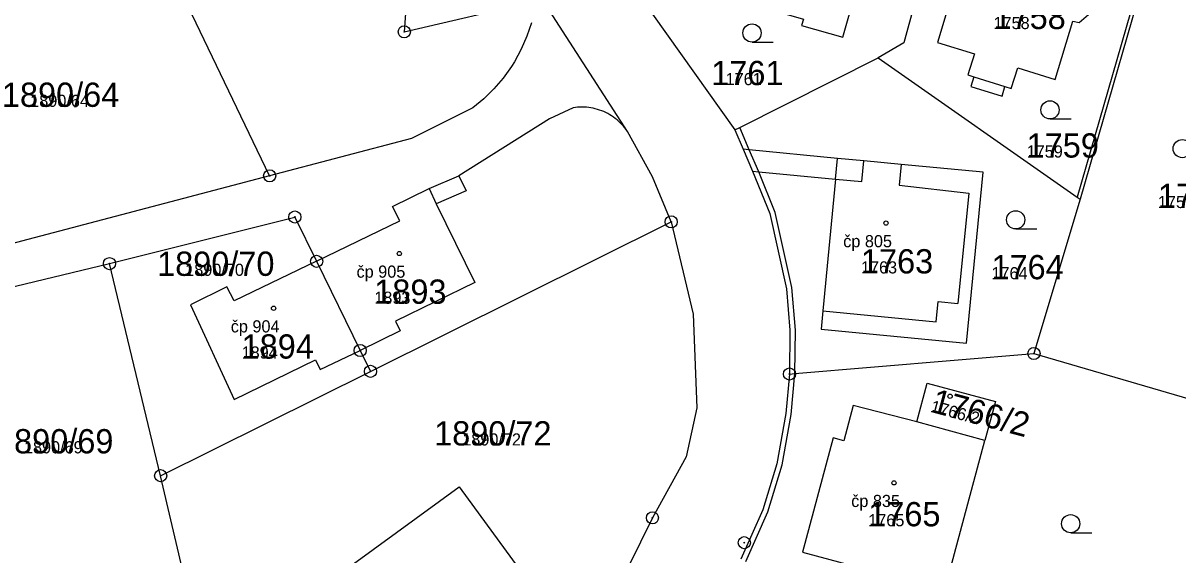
# Model space of a CAD drawing. Extents: x -763628 to -761565, y -976033 to -973833.
# Drawn here: x -762702.3 to -762607.2, y -974959.9 to -974916.1 of the extents above; entities that cross this region are included whole.
import ezdxf

# ---------------------------------------------------------------- set-up
doc = ezdxf.new("R2010")
doc.units = 0
for name, color, linetype in [('KN_cisla parcel 1000', 7, 'Continuous'), ('KN_cisla parcel 500', 7, 'Continuous'), ('KN_cisla popisna 500', 7, 'Continuous'), ('KN_hranice parcel', 7, 'Continuous'), ('KN_vnitrni kresba parcel', 7, 'Continuous'), ('KN_znacky bodu BP', 7, 'Continuous'), ('KN_znacky budov', 7, 'Continuous'), ('KN_znacky kultur', 7, 'Continuous')]:
    doc.layers.add(name, color=color, linetype=linetype)

msp = doc.modelspace()

# ---------------------------------------------------------------- linework, layer by layer
at = {"layer": 'KN_hranice parcel'}
for p, q in [((-762681.97, -974928.7), (-762690.15, -974911.68)), ((-762643.65, -974924.9), (-762642.97, -974926.5)), ((-762642.97, -974926.5), (-762642.2, -974928.31)), ((-762681.97, -974928.7), (-762705.69, -974934.93)), ((-762615.2, -974930.63), (-762619.01, -974943.34)), ((-762673.67, -974944.81), (-762648.9, -974932.49)), ((-762678.1, -974935.74), (-762674.52, -974943.09)), ((-762708.92, -974939.22), (-762695.17, -974935.93)), ((-762690.95, -974953.41), (-762695.17, -974935.93)), ((-762674.52, -974943.09), (-762673.67, -974944.81)), ((-762619.01, -974943.34), (-762602.32, -974948.23)), ((-762690.95, -974953.41), (-762673.67, -974944.81)), ((-762623.05, -974950.51), (-762628.67, -974948.97)), ((-762626.38, -974962.86), (-762623.05, -974950.51)), ((-762688.46, -974964.14), (-762690.95, -974953.41))]:
    msp.add_line(p, q, dxfattribs=at)
for points in [[(-762669.15, -974892.75), (-762670.88, -974916.83), (-762660.04, -974914.3)], [(-762654.67, -974896.87), (-762655.31, -974900.27), (-762654.46, -974906.48), (-762652.6, -974912.3), (-762643.65, -974924.9)], [(-762649.18, -974899.97), (-762650.65, -974905.11), (-762646.37, -974906.34), (-762647.29, -974909.56), (-762644.8, -974910.27), (-762645.73, -974913.53), (-762638, -974915.77), (-762638.15, -974916.3), (-762634.74, -974917.26), (-762633.65, -974913.38), (-762634.17, -974913.23), (-762632.6, -974907.81), (-762631.61, -974908.1), (-762630.54, -974904.39), (-762634.28, -974903.35), (-762634.54, -974904.27), (-762640.69, -974902.51), (-762640.29, -974901.13), (-762648.8, -974898.66), (-762648.84, -974898.8)], [(-762625.5, -974902.26), (-762625.66, -974902.85), (-762629.74, -974917.72), (-762631.83, -974918.97)], [(-762621.4, -974921.34), (-762620.88, -974921.5), (-762620.34, -974919.78), (-762617.25, -974920.75), (-762615.82, -974915.95), (-762615.29, -974916.07), (-762614.31, -974915.22), (-762613.82, -974913.62), (-762614.24, -974912.5), (-762614.78, -974912.37), (-762614.39, -974910.98), (-762624.08, -974908.09), (-762624.39, -974909.12), (-762626.06, -974908.62), (-762626.54, -974910.23), (-762627.69, -974914.09), (-762626.02, -974914.59), (-762626.95, -974917.7), (-762623.92, -974918.65), (-762624.46, -974920.38), (-762623.96, -974920.54), (-762624.21, -974921.32), (-762621.64, -974922.13), (-762621.4, -974921.34)], [(-762608.5, -974907.42), (-762608.63, -974907.85), (-762615.2, -974930.63)], [(-762648.9, -974932.49), (-762650.43, -974928.79), (-762652.5, -974925.04), (-762659.48, -974914.17)], [(-762660.39, -974916.09), (-762660.771, -974917.195), (-762661.245, -974918.264), (-762661.809, -974919.289), (-762662.061, -974919.688), (-762662.744, -974920.638), (-762663.505, -974921.525), (-762664.339, -974922.345), (-762665.24, -974923.09)], [(-762643.65, -974924.9), (-762643.25, -974924.7), (-762631.83, -974918.97)], [(-762631.83, -974918.97), (-762615.46, -974930.45), (-762615.2, -974930.63)], [(-762665.24, -974923.09), (-762670.29, -974925.63), (-762681.97, -974928.7)], [(-762642.2, -974928.31), (-762641.68, -974928.36), (-762635.35, -974928.96), (-762636.39, -974939.83), (-762636.53, -974941.32), (-762624.56, -974942.48), (-762623.2, -974928.4), (-762629.94, -974927.76), (-762633.03, -974927.47), (-762635.19, -974927.26), (-762642.46, -974926.55), (-762642.97, -974926.5)], [(-762678.1, -974935.74), (-762671.25, -974932.41), (-762671.84, -974931.22), (-762668.83, -974929.75), (-762666.39, -974928.7), (-762665.77, -974929.92), (-762668.26, -974930.99), (-762665.06, -974937.48), (-762671.61, -974940.67), (-762671.22, -974941.47), (-762674.52, -974943.09)], [(-762642.2, -974928.31), (-762640.76, -974931.81), (-762639.4, -974938), (-762639.11, -974941.41), (-762639.15, -974945.03)], [(-762695.17, -974935.93), (-762679.89, -974932.09), (-762678.1, -974935.74)], [(-762648.9, -974932.49), (-762647.07, -974940.11), (-762646.77, -974947.81), (-762647.66, -974951.85), (-762650.44, -974956.88), (-762652.41, -974960.89), (-762654.56, -974963.82), (-762657.26, -974966.43), (-762660.11, -974968.6), (-762666.48, -974971.82), (-762673.43, -974973.84), (-762687.45, -974974.17)], [(-762678.1, -974935.74), (-762684.88, -974939.01), (-762685.5, -974937.83), (-762688.5, -974939.33), (-762684.9, -974947.13), (-762678.19, -974943.87), (-762677.8, -974944.67), (-762674.52, -974943.09)], [(-762639.15, -974945.03), (-762638.7, -974944.99), (-762619.01, -974943.34)], [(-762639.15, -974945.03), (-762639.45, -974948.29), (-762640.2, -974952.44), (-762641.34, -974956.21), (-762643.15, -974960.3)], [(-762628.67, -974948.97), (-762627.8, -974945.77), (-762622.18, -974947.3), (-762623.05, -974950.51)], [(-762628.67, -974948.97), (-762633.9, -974947.63), (-762634.68, -974950.53), (-762635.55, -974950.3), (-762638.08, -974959.7), (-762632.85, -974961.11)], [(-762681.99, -974972.59), (-762682.07, -974971.9), (-762683.15, -974961.85), (-762675.02, -974960.98), (-762675.05, -974960.67), (-762666.37, -974954.33), (-762660.4, -974962.48), (-762660.01, -974963), (-762666.6, -974967.87), (-762666.29, -974968.29), (-762666.97, -974968.77), (-762668.07, -974969.45), (-762669.23, -974970.03), (-762670.92, -974970.66), (-762672.61, -974971.07), (-762672.56, -974971.58), (-762681.99, -974972.59)]]:
    msp.add_lwpolyline(points, dxfattribs=at)
at = {"layer": 'KN_vnitrni kresba parcel'}
for p, q in [((-762608.91, -974907.77), (-762615.46, -974930.45)), ((-762623.96, -974920.54), (-762621.4, -974921.34)), ((-762656.97, -974923.09), (-762658.92, -974923.99)), ((-762658.92, -974923.99), (-762666.39, -974928.7)), ((-762642.46, -974926.55), (-762643.25, -974924.7)), ((-762641.68, -974928.36), (-762642.46, -974926.55)), ((-762635.35, -974928.96), (-762635.19, -974927.26)), ((-762633.19, -974929.16), (-762633.03, -974927.47)), ((-762629.94, -974927.76), (-762630.1, -974929.46)), ((-762640.32, -974931.72), (-762641.68, -974928.36)), ((-762635.35, -974928.96), (-762633.19, -974929.16)), ((-762668.83, -974929.75), (-762668.26, -974930.99)), ((-762630.1, -974929.46), (-762624.38, -974930.11)), ((-762624.38, -974930.11), (-762625.28, -974939.22)), ((-762638.96, -974937.9), (-762640.32, -974931.72)), ((-762638.66, -974941.41), (-762638.96, -974937.9)), ((-762627.07, -974940.73), (-762626.91, -974939.06)), ((-762626.91, -974939.06), (-762625.28, -974939.22)), ((-762636.39, -974939.83), (-762627.07, -974940.73)), ((-762638.7, -974944.99), (-762638.66, -974941.41)), ((-762639.01, -974948.37), (-762638.7, -974944.99)), ((-762639.75, -974952.52), (-762639.01, -974948.37)), ((-762640.93, -974956.39), (-762639.75, -974952.52)), ((-762642.74, -974960.48), (-762640.93, -974956.39))]:
    msp.add_line(p, q, dxfattribs=at)
msp.add_lwpolyline([(-762652.5, -974925.04), (-762652.605, -974924.889), (-762652.716, -974924.742), (-762652.833, -974924.6), (-762652.956, -974924.462), (-762653.084, -974924.33), (-762653.217, -974924.204), (-762653.356, -974924.082), (-762653.499, -974923.967), (-762653.647, -974923.858), (-762653.8, -974923.754), (-762653.956, -974923.657), (-762654.116, -974923.567), (-762654.28, -974923.483), (-762654.447, -974923.406), (-762654.618, -974923.336), (-762654.791, -974923.273), (-762654.966, -974923.217), (-762655.144, -974923.168), (-762655.323, -974923.127), (-762655.504, -974923.092), (-762655.686, -974923.066), (-762655.869, -974923.047), (-762656.053, -974923.035), (-762656.237, -974923.031), (-762656.421, -974923.035), (-762656.605, -974923.045), (-762656.788, -974923.064), (-762656.97, -974923.09)], dxfattribs=at)
at = {"layer": 'KN_znacky bodu BP'}
for centre, radius in [((-762670.88, -974916.83), 0.5), ((-762670.88, -974916.83), 0.0303), ((-762681.97, -974928.7), 0.5), ((-762681.97, -974928.7), 0.0303), ((-762679.89, -974932.09), 0.5), ((-762648.9, -974932.49), 0.5), ((-762679.89, -974932.09), 0.0303), ((-762648.9, -974932.49), 0.0303), ((-762695.17, -974935.93), 0.5), ((-762678.1, -974935.74), 0.5), ((-762678.1, -974935.74), 0.0303), ((-762695.17, -974935.93), 0.0303), ((-762674.52, -974943.09), 0.5), ((-762674.52, -974943.09), 0.0303), ((-762619.01, -974943.34), 0.5), ((-762619.01, -974943.34), 0.0303), ((-762673.67, -974944.81), 0.5), ((-762673.67, -974944.81), 0.0303), ((-762639.15, -974945.03), 0.5), ((-762639.15, -974945.03), 0.0303), ((-762690.95, -974953.41), 0.5), ((-762690.95, -974953.41), 0.0303), ((-762650.44, -974956.88), 0.5), ((-762650.44, -974956.88), 0.0303), ((-762642.87, -974958.93), 0.5), ((-762642.87, -974958.93), 0.0303)]:
    msp.add_circle(centre, radius, dxfattribs=at)
at = {"layer": 'KN_znacky budov'}
for centre in [(-762631.197, -974932.589), (-762671.287, -974935.099), (-762681.647, -974939.609), (-762625.917, -974946.859), (-762630.537, -974953.999)]:
    msp.add_circle(centre, 0.175, dxfattribs=at)
at = {"layer": 'KN_znacky kultur'}
for p, q in [((-762642.233, -974917.67), (-762640.483, -974917.67)), ((-762617.683, -974924.01), (-762615.933, -974924.01)), ((-762620.513, -974933.07), (-762618.763, -974933.07)), ((-762615.983, -974958.12), (-762614.233, -974958.12))]:
    msp.add_line(p, q, dxfattribs=at)
for centre in [(-762642.233, -974916.92), (-762617.683, -974923.26), (-762606.793, -974926.45), (-762620.513, -974932.32), (-762615.983, -974957.37)]:
    msp.add_circle(centre, 0.75, dxfattribs=at)

# ---------------------------------------------------------------- texts
at = {"layer": 'KN_cisla parcel 1000'}
for s, p in [('1758', (-762622.34, -974916.6)), ('1761', (-762645.593, -974921.22)), ('1890/64', (-762704.025, -974923.01)), ('1759', (-762619.61, -974927.19)), ('1757', (-762608.8, -974931.35)), ('1890/70', (-762691.24, -974936.939)), ('1763', (-762633.26, -974936.74)), ('1764', (-762622.51, -974937.22)), ('1893', (-762673.35, -974939.24)), ('1894', (-762684.28, -974943.76)), ('1890/72', (-762668.419, -974950.92)), ('1890/69', (-762704.509, -974951.57)), ('1765', (-762632.66, -974957.58))]:
    msp.add_text(s, height=2, dxfattribs=at).set_placement(p)
msp.add_text('1766/2', height=2, rotation=345, dxfattribs=at).set_placement((-762627.598, -974948.137))
at = {"layer": 'KN_cisla parcel 500'}
for s, p in [('1758', (-762622.34, -974916.6)), ('1761', (-762644.41, -974921.22)), ('1890/64', (-762701.692, -974923.01)), ('1759', (-762619.61, -974927.19)), ('1757', (-762608.8, -974931.35)), ('1763', (-762633.26, -974936.74)), ('1890/70', (-762688.924, -974936.939)), ('1764', (-762622.51, -974937.22)), ('1893', (-762673.35, -974939.24)), ('1894', (-762684.28, -974943.76)), ('1890/72', (-762666.102, -974950.92)), ('1890/69', (-762702.209, -974951.57)), ('1765', (-762632.66, -974957.58))]:
    msp.add_text(s, height=1, dxfattribs=at).set_placement(p)
msp.add_text('1766/2', height=1, rotation=345, dxfattribs=at).set_placement((-762627.598, -974948.137))
at = {"layer": 'KN_cisla popisna 500'}
for s, p in [('čp 805', (-762634.721, -974934.581)), ('čp 905', (-762674.811, -974937.091)), ('čp 904', (-762685.171, -974941.601)), ('čp 835', (-762634.061, -974955.991))]:
    msp.add_text(s, height=1, dxfattribs=at).set_placement(p)

doc.saveas('drawing.dxf')
